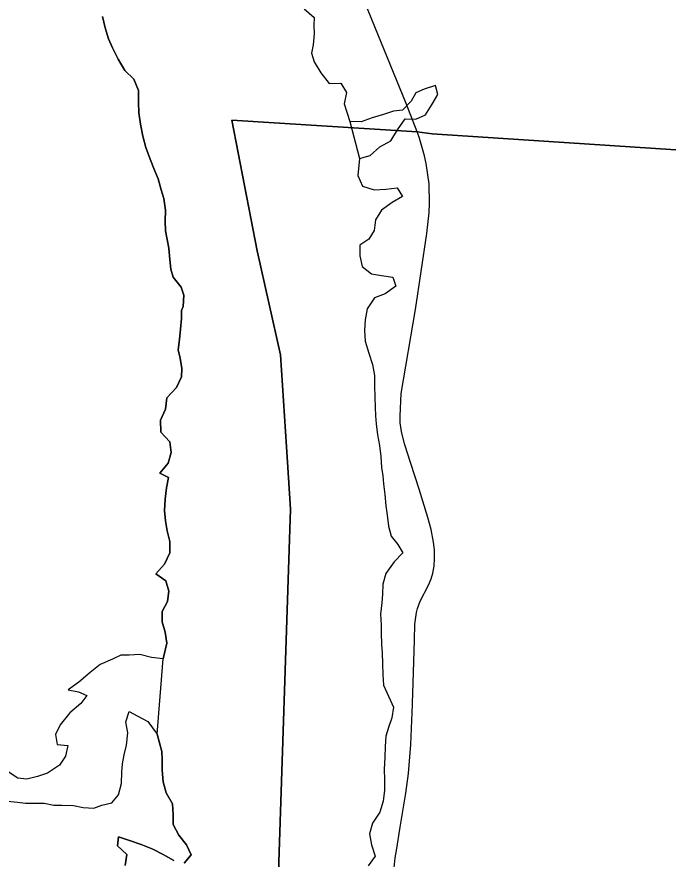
# Model space of a CAD drawing. Extents: x 1674899 to 2057726, y 653888 to 988278.
# Drawn here: x 1791087 to 1795121, y 790583 to 795806 of the extents above; entities that cross this region are included whole.
import ezdxf

# ---------------------------------------------------------------- set-up
doc = ezdxf.new("R2010")
doc.units = 0
for name, color, linetype in [('GM_X_Major_Lake', 7, 'Continuous'), ('GM_X_Major_River', 7, 'Continuous'), ('GM_X_State_Route', 7, 'Continuous'), ('GM_X_Township', 7, 'Continuous')]:
    doc.layers.add(name, color=color, linetype=linetype)

msp = doc.modelspace()

# ---------------------------------------------------------------- linework, layer by layer
at = {"layer": 'GM_X_Major_Lake'}
for p, q in [((1793150.2, 795157.4), (1793208.4, 794928.3)), ((1791955.4, 791357.1), (1791992.2, 791825.8))]:
    msp.add_line(p, q, dxfattribs=at)
for points in [[(1792866.6, 795855.2), (1792928.5, 795802.9), (1792926.3, 795752.9), (1792928.1, 795700.8), (1792921.7, 795632.8), (1792911.5, 795580.8), (1792929.3, 795526.7), (1792969.1, 795458.5), (1793020.9, 795392.2), (1793093.1, 795393.9), (1793128.9, 795337.7), (1793114.6, 795265.7), (1793150.2, 795157.4)], [(1792116.3, 794009.2), (1792120.6, 794079.3), (1792104.8, 794129.4), (1792054.9, 794191.7), (1792041.1, 794241.8), (1792035.4, 794301.9), (1792027.7, 794372), (1792017.9, 794426.1), (1792008.1, 794478.2), (1792006.4, 794538.2), (1792006.7, 794608.3), (1791997, 794680.4), (1791981.2, 794732.5), (1791961.4, 794800.7), (1791939.6, 794854.8), (1791911.8, 794923), (1791886.1, 794995.2), (1791866.4, 795065.3), (1791852.7, 795141.4), (1791843, 795211.5), (1791841.3, 795277.6), (1791839.6, 795349.7), (1791811.8, 795419.8), (1791755.9, 795474.1), (1791714.1, 795544.4), (1791678.4, 795614.6), (1791654.5, 795668.7), (1791634.8, 795738.8), (1791617.1, 795809)], [(1793208.4, 794928.3), (1793198.8, 794823), (1793228.6, 794756.8), (1793300.7, 794732.4), (1793372.9, 794738.1), (1793443.1, 794745.8), (1793474.9, 794691.6), (1793412.6, 794653.8), (1793346.2, 794608.1), (1793307.8, 794548.2), (1793299.5, 794482.2), (1793267.2, 794428.3), (1793210.9, 794390.5), (1793210.6, 794324.5), (1793226.3, 794258.3), (1793284.3, 794212), (1793346.4, 794201.7), (1793416.5, 794191.4), (1793434.3, 794135.2), (1793367.9, 794089.5), (1793301.7, 794063.8), (1793257.2, 793995.9), (1793244.9, 793927.9), (1793240.6, 793863.9), (1793244.3, 793795.8), (1793268, 793719.6), (1793289.8, 793649.4), (1793301.5, 793581.3), (1793303.2, 793517.2), (1793304.9, 793447.1), (1793306.7, 793385), (1793308.4, 793332.9), (1793312.2, 793282.8), (1793321.9, 793214.7), (1793333.7, 793148.6), (1793341.4, 793080.5), (1793345.1, 793012.3), (1793352.9, 792960.2), (1793358.7, 792910.1), (1793366.4, 792844), (1793372.1, 792773.9), (1793379.9, 792715.8), (1793389.6, 792647.6), (1793405.4, 792585.5), (1793447.3, 792533.2), (1793477.1, 792483), (1793424.7, 792427.2), (1793372.3, 792355.3), (1793353.9, 792287.3), (1793351.7, 792225.2), (1793347.4, 792173.1), (1793339.1, 792103.1), (1793342.8, 792036.9), (1793344.6, 791986.9), (1793346.3, 791914.7), (1793350.1, 791862.6), (1793351.8, 791794.5), (1793353.5, 791728.4), (1793357.2, 791662.3), (1793389, 791594), (1793420.8, 791525.8), (1793410.5, 791459.7), (1793388.1, 791399.7), (1793371.9, 791345.7), (1793367.6, 791281.6), (1793365.3, 791215.5), (1793362.9, 791139.4), (1793364.7, 791077.3), (1793364.4, 791011.2), (1793356.1, 790943.1), (1793335.7, 790875), (1793289.3, 790807.1), (1793271, 790739.1), (1793282.7, 790670.9), (1793306.4, 790600.7), (1793262.1, 790540.8)], [(1791992.2, 791825.8), (1792016.8, 791922.9), (1792005.1, 791991.1), (1791987.3, 792055.3), (1791987.6, 792119.3), (1792019.9, 792181.3), (1792028.2, 792245.4), (1792010.5, 792309.5), (1791948.5, 792351.9), (1792000.9, 792411.7), (1792035.3, 792481.7), (1792033.6, 792551.8), (1792017.9, 792618), (1792008.1, 792680.1), (1792000.4, 792744.2), (1792004.7, 792814.3), (1792013, 792886.3), (1792025.3, 792950.4), (1791973.3, 792976.7), (1792023.7, 793038.5), (1792042.1, 793104.5), (1792034.3, 793170.6), (1791978.5, 793231), (1791976.8, 793305), (1792007.2, 793373), (1792015.5, 793443), (1792075.9, 793506.8), (1792106.3, 793574.8), (1792108.5, 793624.8), (1792098.8, 793688.9), (1792087, 793741.1), (1792095.3, 793805.1), (1792099.6, 793869.2), (1792105.9, 793935.2), (1792106.1, 793985.2), (1792116.3, 794009.2)], [(1792123.1, 790558.1), (1792167.5, 790610), (1792137.7, 790672.2), (1792089.8, 790732.6), (1792056, 790798.8), (1792054.3, 790859), (1792050.5, 790925.1), (1792010.7, 790993.4), (1791993, 791061.6), (1791987.3, 791135.8), (1791987.6, 791199.9), (1791985.8, 791249.9), (1791955.4, 791357.1)], [(1791758.1, 790543.8), (1791768.4, 790611.8), (1791710.5, 790666.2), (1791716.8, 790722.3), (1791784.8, 790697.9), (1791856.9, 790673.5), (1791929, 790645.2), (1791993, 790610.8), (1792059, 790574.4)]]:
    msp.add_lwpolyline(points, dxfattribs=at)
at = {"layer": 'GM_X_Major_River'}
for p, q in [((1793150.2, 795157.4), (1793208.4, 794928.3)), ((1791955.4, 791357.1), (1791992.2, 791825.8))]:
    msp.add_line(p, q, dxfattribs=at)
for points in [[(1792866.6, 795855.2), (1792928.5, 795802.9), (1792926.3, 795752.9), (1792928.1, 795700.8), (1792921.7, 795632.8), (1792911.5, 795580.8), (1792929.3, 795526.7), (1792969.1, 795458.5), (1793020.9, 795392.2), (1793093.1, 795393.9), (1793128.9, 795337.7), (1793114.6, 795265.7), (1793150.2, 795157.4)], [(1791617.1, 795809), (1791634.8, 795738.8), (1791654.5, 795668.7), (1791678.4, 795614.6), (1791714.1, 795544.4), (1791755.9, 795474.1), (1791811.8, 795419.8), (1791839.6, 795349.7), (1791841.3, 795277.6), (1791843, 795211.5), (1791852.7, 795141.4), (1791866.4, 795065.3), (1791886.1, 794995.2), (1791911.8, 794923), (1791939.6, 794854.8), (1791961.4, 794800.7), (1791981.2, 794732.5), (1791997, 794680.4), (1792006.7, 794608.3), (1792006.4, 794538.2), (1792008.1, 794478.2), (1792017.9, 794426.1), (1792027.7, 794372), (1792035.4, 794301.9), (1792041.1, 794241.8), (1792054.9, 794191.7), (1792104.8, 794129.4), (1792120.6, 794079.3), (1792116.3, 794009.2)], [(1793208.4, 794928.3), (1793275, 794947.1), (1793335.3, 794999), (1793403.6, 795036.8), (1793443.9, 795104.7), (1793492.2, 795172.7), (1793558.3, 795172.5), (1793618.6, 795198.3), (1793658.8, 795264.3), (1793695.1, 795324.2), (1793681.2, 795380.3), (1793611, 795358.5), (1793558.8, 795334.6), (1793528.6, 795282.7), (1793476.3, 795226.8), (1793420.2, 795220.9), (1793358, 795201.1), (1793287.8, 795179.3), (1793219.5, 795155.4), (1793150.2, 795157.4)], [(1793208.4, 794928.3), (1793198.8, 794823), (1793228.6, 794756.8), (1793300.7, 794732.4), (1793372.9, 794738.1), (1793443.1, 794745.8), (1793474.9, 794691.6), (1793412.6, 794653.8), (1793346.2, 794608.1), (1793307.8, 794548.2), (1793299.5, 794482.2), (1793267.2, 794428.3), (1793210.9, 794390.5), (1793210.6, 794324.5), (1793226.3, 794258.3), (1793284.3, 794212), (1793346.4, 794201.7), (1793416.5, 794191.4), (1793434.3, 794135.2), (1793367.9, 794089.5), (1793301.7, 794063.8), (1793257.2, 793995.9), (1793244.9, 793927.9), (1793240.6, 793863.9), (1793244.3, 793795.8), (1793268, 793719.6), (1793289.8, 793649.4), (1793301.5, 793581.3), (1793303.2, 793517.2), (1793304.9, 793447.1), (1793306.7, 793385), (1793308.4, 793332.9), (1793312.2, 793282.8), (1793321.9, 793214.7), (1793333.7, 793148.6), (1793341.4, 793080.5), (1793345.1, 793012.3), (1793352.9, 792960.2), (1793358.7, 792910.1), (1793366.4, 792844), (1793372.1, 792773.9), (1793379.9, 792715.8), (1793389.6, 792647.6), (1793405.4, 792585.5), (1793447.3, 792533.2), (1793477.1, 792483), (1793424.7, 792427.2), (1793372.3, 792355.3), (1793353.9, 792287.3), (1793351.7, 792225.2), (1793347.4, 792173.1), (1793339.1, 792103.1), (1793342.8, 792036.9), (1793344.6, 791986.9), (1793346.3, 791914.7), (1793350.1, 791862.6), (1793351.8, 791794.5), (1793353.5, 791728.4), (1793357.2, 791662.3), (1793389, 791594), (1793420.8, 791525.8), (1793410.5, 791459.7), (1793388.1, 791399.7), (1793371.9, 791345.7), (1793367.6, 791281.6), (1793365.3, 791215.5), (1793362.9, 791139.4), (1793364.7, 791077.3), (1793364.4, 791011.2), (1793356.1, 790943.1), (1793335.7, 790875), (1793289.3, 790807.1), (1793271, 790739.1), (1793282.7, 790670.9), (1793306.4, 790600.7), (1793262.1, 790540.8)], [(1792116.3, 794009.2), (1792106.1, 793985.2), (1792105.9, 793935.2), (1792099.6, 793869.2), (1792095.3, 793805.1), (1792087, 793741.1), (1792098.8, 793688.9), (1792108.5, 793624.8), (1792106.3, 793574.8), (1792075.9, 793506.8), (1792015.5, 793443), (1792007.2, 793373), (1791976.8, 793305), (1791978.5, 793231), (1792034.3, 793170.6), (1792042.1, 793104.5), (1792023.7, 793038.5), (1791973.3, 792976.7), (1792025.3, 792950.4), (1792013, 792886.3), (1792004.7, 792814.3), (1792000.4, 792744.2), (1792008.1, 792680.1), (1792017.9, 792618), (1792033.6, 792551.8), (1792035.3, 792481.7), (1792000.9, 792411.7), (1791948.5, 792351.9), (1792010.5, 792309.5), (1792028.2, 792245.4), (1792019.9, 792181.3), (1791987.6, 792119.3), (1791987.3, 792055.3), (1792005.1, 791991.1), (1792016.8, 791922.9), (1791992.2, 791825.8)], [(1791992.2, 791825.8), (1791921, 791832.5), (1791848.9, 791852.7), (1791782.7, 791848.9), (1791730.6, 791847), (1791678.4, 791823.2), (1791602.2, 791789.3), (1791539.9, 791741.4), (1791471.6, 791679.5), (1791405.3, 791633.6), (1791469.4, 791621.4), (1791519.4, 791597.2), (1791483.2, 791547.2), (1791414.9, 791489.3), (1791354.6, 791415.3), (1791326.3, 791355.3)], [(1791008.5, 790945.4), (1791090.6, 790937.2), (1791140.7, 790931), (1791255, 790930.7), (1791315.1, 790918.5), (1791365.2, 790918.3), (1791437.3, 790916.1), (1791497.4, 790903.9), (1791563.6, 790899.7), (1791613.7, 790917.6), (1791675.9, 790931.4), (1791716.2, 790981.4), (1791734.4, 791051.5), (1791736.6, 791121.6), (1791740.8, 791173.7), (1791750.9, 791229.8), (1791765.1, 791289.9), (1791773.4, 791366), (1791761.5, 791434.2), (1791781.7, 791498.2), (1791831.8, 791472), (1791897.8, 791435.8), (1791955.4, 791357.1)], [(1791326.3, 791355.3), (1791336.2, 791293.1), (1791402.3, 791286.9), (1791388.1, 791220.9), (1791351.8, 791164.8), (1791277.5, 791117), (1791215.3, 791095.1), (1791149.2, 791079.3), (1791093, 791085.4), (1791021, 791133.7)], [(1791955.4, 791357.1), (1791985.8, 791249.9), (1791987.6, 791199.9), (1791987.3, 791135.8), (1791993, 791061.6), (1792010.7, 790993.4), (1792050.5, 790925.1), (1792054.3, 790859), (1792056, 790798.8), (1792089.8, 790732.6), (1792137.7, 790672.2), (1792167.5, 790610), (1792123.1, 790558.1)], [(1792059, 790574.4), (1791993, 790610.8), (1791929, 790645.2), (1791856.9, 790673.5), (1791784.8, 790697.9), (1791716.8, 790722.3), (1791710.5, 790666.2), (1791768.4, 790611.8), (1791758.1, 790543.8)]]:
    msp.add_lwpolyline(points, dxfattribs=at)
at = {"layer": 'GM_X_State_Route'}
for points in [[(1793626.4, 794461.6), (1793626.4, 794461.6), (1793641.4, 794593.6), (1793643.7, 794647.8), (1793640.6, 794771.3), (1793623.1, 794897.1), (1793612.9, 794944.8), (1793579.5, 795059.4), (1793566.3, 795093.7), (1793498, 795269.6), (1793303.4, 795744.6), (1793236.8, 795912.9), (1793188.1, 796062), (1793090.7, 796453.1), (1793034.3, 796681.1), (1792957.4, 797013.2), (1792916.3, 797173.8), (1792880.8, 797288.1), (1792802.1, 797495.3), (1792672.5, 797742), (1792628.8, 797811.4), (1792556.2, 797903.1), (1792444.4, 798032.9), (1792098.7, 798333.4)], [(1793539.6, 791607.8), (1793549.1, 791941.7), (1793553, 792040.9), (1793562, 792113.3), (1793568.1, 792136.8), (1793584.9, 792182.5), (1793636, 792281), (1793652.8, 792320.7), (1793664.5, 792355.7), (1793672, 792400.7), (1793674.2, 792449.2), (1793673.1, 792501), (1793668.8, 792548.1), (1793654.1, 792626.3), (1793633.4, 792702), (1793578.6, 792876.6), (1793527.2, 793036.3), (1793488.8, 793158.2), (1793469.4, 793234.7), (1793462.2, 793288.4), (1793460.9, 793330.8), (1793468.4, 793470.6), (1793556.5, 793991.3), (1793626.4, 794461.6)], [(1793482.5, 788891.5), (1793480.3, 788936.1), (1793465.2, 789394), (1793462.4, 789511), (1793438.9, 789955.1), (1793429.9, 790164), (1793422.1, 790343), (1793420.9, 790407.5), (1793422.4, 790509.4), (1793430.7, 790592.1), (1793437.6, 790636.9), (1793462, 790782.2), (1793496.1, 790992), (1793513.5, 791113.3), (1793527.9, 791294.3), (1793537.6, 791541.2), (1793538.1, 791555.2), (1793539.6, 791607.8)]]:
    msp.add_lwpolyline(points, dxfattribs=at)
at = {"layer": 'GM_X_Township'}
for points in [[(1796632.4, 800682.1), (1796269.5, 794910), (1793659.6, 795080.4), (1793566.2, 795093.7), (1792419.4, 795164.6), (1792575.9, 794355.5), (1792720.5, 793710.5), (1792763.7, 793045.1), (1792782.7, 792752.7), (1792702.3, 790313.3), (1792702.4, 789519.4), (1792744.6, 788755.4), (1792845.1, 788222), (1793027.9, 787628.5), (1793570.2, 786064.3), (1793601, 785958), (1793696.8, 785627.1), (1793702.8, 785362.4), (1793622.7, 785191.4), (1793510.1, 784951.2), (1793648.7, 784141)], [(1793648.7, 784141), (1793510.1, 784951.2), (1793622.7, 785191.4), (1793702.8, 785362.4), (1793696.8, 785627.1), (1793601, 785958), (1793570.2, 786064.3), (1793027.9, 787628.5), (1792845.1, 788222), (1792744.6, 788755.4), (1792702.4, 789519.4), (1792702.3, 790313.3), (1792782.7, 792752.7), (1792763.7, 793045.1), (1792720.5, 793710.5), (1792575.9, 794355.5), (1792419.4, 795164.6), (1793566.2, 795093.7), (1793659.6, 795080.4), (1796269.5, 794910), (1796632.4, 800682.1)]]:
    msp.add_lwpolyline(points, dxfattribs=at)

doc.saveas('drawing.dxf')
